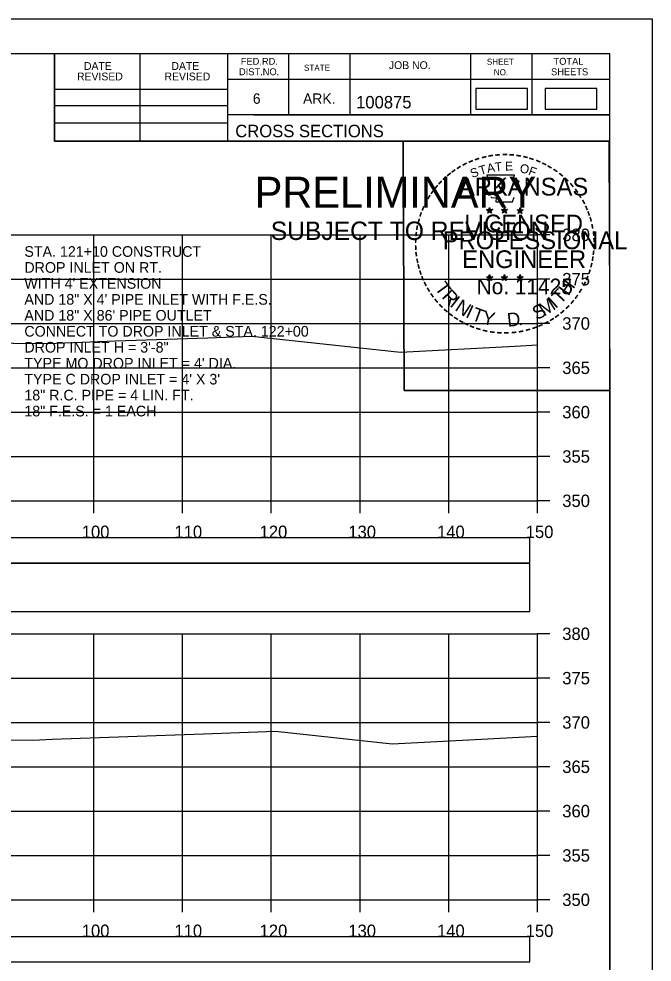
# Model space of a CAD drawing. Extents: x 1368122 to 1710785, y 373130 to 557566.
# Drawn here: x 1368780.4 to 1368851.8, y 376010.7 to 376117.1 of the extents above; entities that cross this region are included whole.
import ezdxf

# ---------------------------------------------------------------- set-up
doc = ezdxf.new("R2010")
doc.units = 0
for name, color, linetype in [('R_Alt Surface', 7, 'Continuous'), ('R_Axis', 7, 'Continuous'), ('R_Axis Annot', 7, 'Continuous'), ('R_Border', 7, 'Continuous'), ('R_Border PE', 7, 'Continuous'), ('R_Border Prem', 7, 'Continuous'), ('R_Drive', 7, 'Continuous'), ('R_Exist Surface', 7, 'Continuous'), ('R_Grid', 7, 'Continuous'), ('R_No Plot', 7, 'Continuous'), ('R_Water Annot', 7, 'Continuous')]:
    doc.layers.add(name, color=color, linetype=linetype)

msp = doc.modelspace()

# ---------------------------------------------------------------- linework, layer by layer
msp.add_lwpolyline([(1368539.73, 376050.23), (1368838.03, 376050.23), (1368838.03, 376055.64), (1368539.73, 376055.64)], close=True)
at = {"layer": 'R_Alt Surface'}
for points in [[(1368539.73, 376055.7), (1368838.03, 376055.7), (1368838.03, 376058.51), (1368539.73, 376058.51)], [(1368539.73, 376010.7), (1368838.03, 376010.7), (1368838.03, 376013.51), (1368539.73, 376013.51)]]:
    msp.add_lwpolyline(points, close=True, dxfattribs=at)
at = {"layer": 'R_Axis'}
for p, q in [((1368838.88, 376062.7), (1368838.88, 376092.7)), ((1368840.28, 376092.7), (1368838.88, 376092.7)), ((1368840.28, 376087.7), (1368838.88, 376087.7)), ((1368840.28, 376082.7), (1368838.88, 376082.7)), ((1368840.28, 376077.7), (1368838.88, 376077.7)), ((1368840.28, 376072.7), (1368838.88, 376072.7)), ((1368840.28, 376067.7), (1368838.88, 376067.7)), ((1368538.88, 376062.7), (1368838.88, 376062.7)), ((1368788.88, 376061.3), (1368788.88, 376062.7)), ((1368798.88, 376061.3), (1368798.88, 376062.7)), ((1368808.88, 376061.3), (1368808.88, 376062.7)), ((1368818.88, 376061.3), (1368818.88, 376062.7)), ((1368828.88, 376061.3), (1368828.88, 376062.7)), ((1368838.88, 376061.3), (1368838.88, 376062.7)), ((1368840.28, 376062.7), (1368838.88, 376062.7)), ((1368838.88, 376017.7), (1368838.88, 376047.7)), ((1368840.28, 376047.7), (1368838.88, 376047.7)), ((1368840.28, 376042.7), (1368838.88, 376042.7)), ((1368840.28, 376037.7), (1368838.88, 376037.7)), ((1368840.28, 376032.7), (1368838.88, 376032.7)), ((1368840.28, 376027.7), (1368838.88, 376027.7)), ((1368840.28, 376022.7), (1368838.88, 376022.7)), ((1368538.88, 376017.7), (1368838.88, 376017.7)), ((1368788.88, 376016.3), (1368788.88, 376017.7)), ((1368798.88, 376016.3), (1368798.88, 376017.7)), ((1368808.88, 376016.3), (1368808.88, 376017.7)), ((1368818.88, 376016.3), (1368818.88, 376017.7)), ((1368828.88, 376016.3), (1368828.88, 376017.7)), ((1368838.88, 376016.3), (1368838.88, 376017.7)), ((1368840.28, 376017.7), (1368838.88, 376017.7))]:
    msp.add_line(p, q, dxfattribs=at)
at = {"layer": 'R_Border'}
for p, q in [((1368530.88, 376113.16), (1368847.06, 376113.16)), ((1368784.42, 376103.28), (1368784.42, 376113.16)), ((1368794.1, 376103.28), (1368794.1, 376113.16)), ((1368803.96, 376113.16), (1368803.96, 376103.28)), ((1368810.8, 376113.16), (1368810.8, 376106.22)), ((1368817.74, 376113.16), (1368817.74, 376106.22)), ((1368831.32, 376113.16), (1368831.32, 376106.22)), ((1368838.26, 376113.16), (1368838.26, 376106.22)), ((1368847.06, 375907.7), (1368847.06, 376113.16)), ((1368847.06, 376110.22), (1368803.96, 376110.22)), ((1368847.06, 376110.24), (1368847.06, 376110.24)), ((1368784.42, 376109.14), (1368803.96, 376109.14)), ((1368784.42, 376107.28), (1368803.96, 376107.28)), ((1368847.06, 376106.22), (1368803.96, 376106.22)), ((1368806.92, 376106.22), (1368847.06, 376106.22)), ((1368784.42, 376105.34), (1368803.96, 376105.34)), ((1368847.06, 376103.28), (1368784.42, 376103.28))]:
    msp.add_line(p, q, dxfattribs=at)
at = {"layer": 'R_Border PE'}
for p, q in [((1368833.15, 376095.54), (1368833.49, 376095.43)), ((1368833.15, 376095.54), (1368833.4, 376095.49)), ((1368833.15, 376095.54), (1368833.38, 376095.42)), ((1368833.28, 376095.13), (1368833.49, 376095.43)), ((1368833.28, 376095.13), (1368833.4, 376095.37)), ((1368833.28, 376095.13), (1368833.49, 376095.35)), ((1368833.49, 376095.79), (1368833.45, 376095.54)), ((1368833.49, 376095.43), (1368833.49, 376095.79)), ((1368833.49, 376095.79), (1368833.54, 376095.54)), ((1368833.84, 376095.54), (1368833.49, 376095.43)), ((1368833.71, 376095.13), (1368833.49, 376095.43)), ((1368833.71, 376095.13), (1368833.49, 376095.34)), ((1368833.84, 376095.54), (1368833.56, 376095.49)), ((1368833.71, 376095.13), (1368833.57, 376095.42)), ((1368833.84, 376095.54), (1368833.64, 376095.44)), ((1368834.82, 376095.54), (1368835.16, 376095.43)), ((1368834.82, 376095.54), (1368835.07, 376095.49)), ((1368834.82, 376095.54), (1368835.05, 376095.42)), ((1368834.95, 376095.13), (1368835.16, 376095.43)), ((1368834.95, 376095.13), (1368835.07, 376095.37)), ((1368834.95, 376095.13), (1368835.16, 376095.35)), ((1368835.16, 376095.79), (1368835.12, 376095.54)), ((1368835.16, 376095.43), (1368835.16, 376095.79)), ((1368835.16, 376095.79), (1368835.21, 376095.54)), ((1368835.51, 376095.54), (1368835.16, 376095.43)), ((1368835.38, 376095.13), (1368835.16, 376095.43)), ((1368835.38, 376095.13), (1368835.16, 376095.34)), ((1368835.51, 376095.54), (1368835.23, 376095.49)), ((1368835.38, 376095.13), (1368835.24, 376095.42)), ((1368835.51, 376095.54), (1368835.31, 376095.44)), ((1368836.58, 376095.53), (1368836.93, 376095.42)), ((1368836.58, 376095.53), (1368836.83, 376095.48)), ((1368836.58, 376095.53), (1368836.82, 376095.4)), ((1368836.71, 376095.12), (1368836.93, 376095.42)), ((1368836.71, 376095.12), (1368836.84, 376095.36)), ((1368836.71, 376095.12), (1368836.93, 376095.34)), ((1368836.93, 376095.78), (1368836.89, 376095.53)), ((1368836.93, 376095.42), (1368836.93, 376095.78)), ((1368836.93, 376095.78), (1368836.98, 376095.53)), ((1368837.28, 376095.53), (1368836.93, 376095.42)), ((1368837.14, 376095.12), (1368836.93, 376095.42)), ((1368837.14, 376095.12), (1368836.93, 376095.33)), ((1368837.28, 376095.53), (1368836.99, 376095.48)), ((1368837.14, 376095.12), (1368837, 376095.41)), ((1368837.28, 376095.53), (1368837.07, 376095.42)), ((1368833.14, 376087.97), (1368833.49, 376087.85)), ((1368833.14, 376087.97), (1368833.39, 376087.92)), ((1368833.14, 376087.97), (1368833.38, 376087.84)), ((1368833.27, 376087.56), (1368833.49, 376087.85)), ((1368833.27, 376087.56), (1368833.4, 376087.8)), ((1368833.27, 376087.56), (1368833.49, 376087.77)), ((1368833.49, 376088.22), (1368833.45, 376087.97)), ((1368833.49, 376087.85), (1368833.49, 376088.22)), ((1368833.49, 376088.22), (1368833.54, 376087.97)), ((1368833.84, 376087.97), (1368833.49, 376087.85)), ((1368833.7, 376087.56), (1368833.49, 376087.85)), ((1368833.7, 376087.56), (1368833.49, 376087.77)), ((1368833.84, 376087.97), (1368833.55, 376087.92)), ((1368833.7, 376087.56), (1368833.57, 376087.85)), ((1368833.84, 376087.97), (1368833.63, 376087.86)), ((1368834.81, 376087.97), (1368835.16, 376087.85)), ((1368834.81, 376087.97), (1368835.06, 376087.92)), ((1368834.81, 376087.97), (1368835.05, 376087.84)), ((1368834.94, 376087.56), (1368835.16, 376087.85)), ((1368834.94, 376087.56), (1368835.07, 376087.8)), ((1368834.94, 376087.56), (1368835.16, 376087.77)), ((1368835.16, 376088.22), (1368835.12, 376087.97)), ((1368835.16, 376087.85), (1368835.16, 376088.22)), ((1368835.16, 376088.22), (1368835.21, 376087.97)), ((1368835.51, 376087.97), (1368835.16, 376087.85)), ((1368835.37, 376087.56), (1368835.16, 376087.85)), ((1368835.37, 376087.56), (1368835.16, 376087.77)), ((1368835.51, 376087.97), (1368835.22, 376087.92)), ((1368835.37, 376087.56), (1368835.24, 376087.85)), ((1368835.51, 376087.97), (1368835.3, 376087.86)), ((1368836.58, 376087.96), (1368836.93, 376087.84)), ((1368836.58, 376087.96), (1368836.83, 376087.91)), ((1368836.58, 376087.96), (1368836.81, 376087.83)), ((1368836.71, 376087.55), (1368836.93, 376087.84)), ((1368836.71, 376087.55), (1368836.84, 376087.79)), ((1368836.71, 376087.55), (1368836.92, 376087.76)), ((1368836.93, 376088.21), (1368836.89, 376087.96)), ((1368837.14, 376087.55), (1368836.92, 376087.76)), ((1368836.93, 376087.84), (1368836.93, 376088.21)), ((1368836.93, 376088.21), (1368836.98, 376087.96)), ((1368837.27, 376087.96), (1368836.93, 376087.84)), ((1368837.14, 376087.55), (1368836.93, 376087.84)), ((1368837.27, 376087.96), (1368836.99, 376087.91)), ((1368837.14, 376087.55), (1368837, 376087.84)), ((1368837.27, 376087.96), (1368837.07, 376087.85))]:
    msp.add_line(p, q, dxfattribs=at)
for points in [[(1368833.19, 376099.42), (1368833.46, 376098.59)], [(1368836.7, 376098.49), (1368836.84, 376098.78), (1368836.15, 376098.75), (1368836.3, 376099.42), (1368833.19, 376099.42)], [(1368833.68, 376096.99), (1368833.68, 376096.91), (1368834.24, 376096.89), (1368834.19, 376096.41), (1368836.06, 376096.41), (1368836.26, 376096.95)], [(1368833.49, 376095.79), (1368833.71, 376095.13), (1368833.15, 376095.54), (1368833.84, 376095.54), (1368833.28, 376095.13), (1368833.49, 376095.79)], [(1368835.16, 376095.79), (1368835.38, 376095.13), (1368834.82, 376095.54), (1368835.51, 376095.54), (1368834.95, 376095.13), (1368835.16, 376095.79)], [(1368836.93, 376095.78), (1368837.14, 376095.12), (1368836.58, 376095.53), (1368837.28, 376095.53), (1368836.71, 376095.12), (1368836.93, 376095.78)], [(1368833.49, 376088.22), (1368833.7, 376087.56), (1368833.14, 376087.97), (1368833.84, 376087.97), (1368833.27, 376087.56), (1368833.49, 376088.22)], [(1368835.16, 376088.22), (1368835.37, 376087.56), (1368834.81, 376087.97), (1368835.51, 376087.97), (1368834.94, 376087.56), (1368835.16, 376088.22)], [(1368836.93, 376088.21), (1368837.14, 376087.55), (1368836.58, 376087.96), (1368837.27, 376087.96), (1368836.71, 376087.55), (1368836.93, 376088.21)]]:
    msp.add_lwpolyline(points, dxfattribs=at)
for centre, radius in [((1368833.49, 376095.43), 0.172), ((1368833.49, 376095.43), 0.145), ((1368833.49, 376095.43), 0.116), ((1368833.49, 376095.43), 0.0991), ((1368833.49, 376095.43), 0.0747), ((1368833.49, 376095.43), 0.0495), ((1368833.49, 376095.43), 0.0296), ((1368835.16, 376095.43), 0.172), ((1368835.16, 376095.43), 0.145), ((1368835.16, 376095.43), 0.116), ((1368835.16, 376095.43), 0.0991), ((1368835.16, 376095.43), 0.0747), ((1368835.16, 376095.43), 0.0495), ((1368835.16, 376095.43), 0.0296), ((1368836.93, 376095.41), 0.172), ((1368836.93, 376095.41), 0.145), ((1368836.93, 376095.41), 0.116), ((1368836.93, 376095.41), 0.0991), ((1368836.93, 376095.41), 0.0747), ((1368836.93, 376095.41), 0.0495), ((1368836.93, 376095.41), 0.0296), ((1368833.49, 376087.85), 0.172), ((1368833.49, 376087.85), 0.145), ((1368833.49, 376087.85), 0.116), ((1368833.49, 376087.85), 0.0991), ((1368833.49, 376087.85), 0.0747), ((1368833.49, 376087.85), 0.0495), ((1368833.49, 376087.85), 0.0296), ((1368835.16, 376087.85), 0.172), ((1368835.16, 376087.85), 0.145), ((1368835.16, 376087.85), 0.116), ((1368835.16, 376087.85), 0.0991), ((1368835.16, 376087.85), 0.0747), ((1368835.16, 376087.85), 0.0495), ((1368835.16, 376087.85), 0.0296), ((1368836.93, 376087.84), 0.172), ((1368836.93, 376087.84), 0.145), ((1368836.93, 376087.84), 0.116), ((1368836.93, 376087.84), 0.0991), ((1368836.93, 376087.84), 0.0747), ((1368836.93, 376087.84), 0.0495), ((1368836.93, 376087.84), 0.0296)]:
    msp.add_circle(centre, radius, dxfattribs=at)
at = {"layer": 'R_Drive'}
for points in [[(1368831.93, 376106.88), (1368837.77, 376106.88), (1368837.77, 376109.19), (1368831.93, 376109.19)], [(1368839.74, 376106.88), (1368845.58, 376106.88), (1368845.58, 376109.19), (1368839.74, 376109.19)]]:
    msp.add_lwpolyline(points, close=True, dxfattribs=at)
at = {"layer": 'R_Exist Surface'}
for points in [[(1368737.14, 376077.82), (1368740.38, 376078.15), (1368741.86, 376078.7), (1368747.19, 376080.33), (1368756.58, 376080.43), (1368760.8, 376080.68), (1368762.1, 376080.4), (1368771.88, 376080.54), (1368783.67, 376080.43), (1368791.33, 376080.73), (1368801.73, 376081.1), (1368806.69, 376081.28), (1368823.45, 376079.48), (1368836.33, 376080.16), (1368838.88, 376080.29)], [(1368731.26, 376033.17), (1368744.54, 376035.51), (1368747.68, 376035.64), (1368759.67, 376035.82), (1368763.03, 376035.94), (1368769.36, 376035.84), (1368782.05, 376035.72), (1368784.17, 376035.8), (1368801.24, 376036.41), (1368809.36, 376036.7), (1368822.5, 376035.29), (1368832.59, 376035.82), (1368838.88, 376036.15)]]:
    msp.add_lwpolyline(points, dxfattribs=at)
at = {"layer": 'R_Grid'}
for p, q in [((1368538.88, 376092.7), (1368838.88, 376092.7)), ((1368788.88, 376062.7), (1368788.88, 376092.7)), ((1368798.88, 376062.7), (1368798.88, 376092.7)), ((1368808.88, 376062.7), (1368808.88, 376092.7)), ((1368818.88, 376062.7), (1368818.88, 376092.7)), ((1368828.88, 376062.7), (1368828.88, 376092.7)), ((1368838.88, 376062.7), (1368838.88, 376092.7)), ((1368538.88, 376087.7), (1368838.88, 376087.7)), ((1368538.88, 376082.7), (1368838.88, 376082.7)), ((1368538.88, 376077.7), (1368838.88, 376077.7)), ((1368538.88, 376072.7), (1368838.88, 376072.7)), ((1368538.88, 376067.7), (1368838.88, 376067.7)), ((1368538.88, 376062.7), (1368838.88, 376062.7)), ((1368538.88, 376047.7), (1368838.88, 376047.7)), ((1368788.88, 376017.7), (1368788.88, 376047.7)), ((1368798.88, 376017.7), (1368798.88, 376047.7)), ((1368808.88, 376017.7), (1368808.88, 376047.7)), ((1368818.88, 376017.7), (1368818.88, 376047.7)), ((1368828.88, 376017.7), (1368828.88, 376047.7)), ((1368838.88, 376017.7), (1368838.88, 376047.7)), ((1368538.88, 376042.7), (1368838.88, 376042.7)), ((1368538.88, 376037.7), (1368838.88, 376037.7)), ((1368538.88, 376032.7), (1368838.88, 376032.7)), ((1368538.88, 376027.7), (1368838.88, 376027.7)), ((1368538.88, 376022.7), (1368838.88, 376022.7)), ((1368538.88, 376017.7), (1368838.88, 376017.7))]:
    msp.add_line(p, q, dxfattribs=at)
at = {"layer": 'R_No Plot'}
for p, q in [((1368518.48, 376117.06), (1368851.81, 376117.06)), ((1368823.09, 376080.83), (1368823.09, 376080.83))]:
    msp.add_line(p, q, dxfattribs=at)
for points in [[(1368518.47, 376117.06), (1368851.81, 376117.06), (1368851.81, 375903.72), (1368518.47, 375903.72)], [(1368764.8, 376113.16), (1368784.42, 376113.16), (1368784.42, 376103.28), (1368800.53, 376103.28), (1368823.73, 376103.28), (1368823.85, 376075.13), (1368847.06, 376075.13), (1368847.06, 375907.7), (1368530.88, 375907.7), (1368530.88, 376113.16)], [(1368823.73, 376103.28), (1368846.94, 376103.28), (1368847.06, 376075.13), (1368823.85, 376075.13)]]:
    msp.add_lwpolyline(points, close=True, dxfattribs=at)

# ---------------------------------------------------------------- texts
at = {"layer": 'R_Axis Annot'}
for s, p in [('380', (1368841.68, 376092)), ('375', (1368841.68, 376087)), ('370', (1368841.68, 376082)), ('365', (1368841.68, 376077)), ('360', (1368841.68, 376072)), ('355', (1368841.68, 376067)), ('350', (1368841.68, 376062)), ('100', (1368787.51, 376058.5)), ('110', (1368797.96, 376058.5)), ('120', (1368807.56, 376058.5)), ('130', (1368817.56, 376058.5)), ('140', (1368827.56, 376058.5)), ('150', (1368837.56, 376058.5)), ('380', (1368841.68, 376047)), ('375', (1368841.68, 376042)), ('370', (1368841.68, 376037)), ('365', (1368841.68, 376032)), ('360', (1368841.68, 376027)), ('355', (1368841.68, 376022)), ('350', (1368841.68, 376017)), ('100', (1368787.51, 376013.5)), ('110', (1368797.96, 376013.5)), ('120', (1368807.56, 376013.5)), ('130', (1368817.56, 376013.5)), ('140', (1368827.56, 376013.5)), ('150', (1368837.56, 376013.5))]:
    msp.add_text(s, height=1.4, dxfattribs=at).set_placement(p)
at = {"layer": 'R_Border'}
for s, height, p in [('DATE', 0.879, (1368787.76, 376111.3)), ('DATE', 0.879, (1368797.62, 376111.3)), ('FED.RD.', 0.782, (1368805.44, 376111.88)), ('JOB NO.', 0.879, (1368822.14, 376111.4)), ('SHEET', 0.684, (1368833.18, 376111.88)), ('TOTAL', 0.782, (1368840.7, 376111.88)), ('DIST.NO.', 0.782, (1368805.24, 376110.7)), ('STATE', 0.684, (1368812.56, 376111.2)), ('NO.', 0.684, (1368833.96, 376110.7)), ('SHEETS', 0.782, (1368840.42, 376110.7)), ('REVISED', 0.879, (1368786.98, 376110.12)), ('REVISED', 0.879, (1368796.84, 376110.12)), ('6', 1.17, (1368806.8, 376107.48)), ('ARK.', 1.172, (1368812.46, 376107.48)), ('100875', 1.4, (1368818.44, 376106.96)), ('CROSS SECTIONS', 1.4, (1368804.82, 376103.71))]:
    msp.add_text(s, height=height, rotation=360, dxfattribs=at).set_placement(p)
at = {"layer": 'R_Border PE'}
for s, height, rotation, p in [('-', 1.6, 13.6301, (1368832.68, 376100.78)), ('-', 1.6, 10.2193, (1368833.36, 376100.95)), ('-', 1.6, 5.8968, (1368834.09, 376101.06)), ('-', 1.6, 0.1862, (1368834.86, 376101.13)), ('-', 1.6, 357.743, (1368835.59, 376101.12)), ('-', 1.6, 352.1617, (1368836.33, 376101.06)), ('-', 1.6, 347.2049, (1368837.05, 376100.95)), ('-', 1.6, 34.0636, (1368830.07, 376099.59)), ('-', 1.6, 28.7918, (1368830.67, 376099.96)), ('-', 1.6, 24.3072, (1368831.3, 376100.27)), ('-', 1.6, 19.1761, (1368831.93, 376100.54)), ('T', 1, 16.4036, (1368832.46, 376099.43)), ('A', 1, 11.2132, (1368833.28, 376099.68)), ('T', 1, 6.0228, (1368834.13, 376099.84)), ('E', 1, 0.8323, (1368835.24, 376099.95)), ('O', 1, 350.4515, (1368836.84, 376099.74)), ('F', 1, 340.0707, (1368837.79, 376099.51)), ('-', 1.6, 342.3362, (1368837.68, 376100.79)), ('-', 1.6, 337.8551, (1368838.42, 376100.57)), ('-', 1.6, 334.1211, (1368839.05, 376100.3)), ('-', 1.6, 329.6409, (1368839.63, 376100.01)), ('-', 1.6, 42.9622, (1368828.58, 376098.4)), ('-', 1.6, 38.9507, (1368829.02, 376098.81)), ('-', 1.6, 36.2317, (1368829.49, 376099.19)), ('S', 1, 21.594, (1368831.54, 376099.09)), ('-', 1.6, 325.8627, (1368840.27, 376099.65)), ('-', 1.6, 320.5297, (1368840.88, 376099.23)), ('-', 1.6, 50.6142, (1368827.73, 376097.43)), ('-', 1.6, 48.423, (1368828.14, 376097.92)), ('ARKANSAS', 2, 360, (1368830.04, 376097.13)), ('-', 1.6, 315.5786, (1368841.48, 376098.74)), ('-', 1.6, 309.8797, (1368842.05, 376098.19)), ('-', 1.6, 58.0706, (1368826.99, 376096.34)), ('-', 1.6, 54.2325, (1368827.32, 376096.87)), ('-', 1.6, 306.6522, (1368842.58, 376097.59)), ('-', 1.4, 303.6753, (1368843.06, 376097.02)), ('-', 1.6, 62.8713, (1368826.68, 376095.73)), ('-', 1.6, 299.6684, (1368843.38, 376096.41)), ('-', 1.6, 72.3945, (1368826.2, 376094.48)), ('-', 1.6, 67.7743, (1368826.42, 376095.11)), ('DWB', 0.01, 360, (1368833.48, 376095.42)), ('DWB', 0.01, 360, (1368835.15, 376095.42)), ('DWB', 0.01, 360, (1368836.92, 376095.41)), ('-', 1.6, 294.6628, (1368843.7, 376095.8)), ('-', 1.6, 290.5728, (1368843.96, 376095.22)), ('-', 1.6, 75.461, (1368826.01, 376093.77)), ('LICENSED', 2, 360, (1368830.64, 376092.98)), ('-', 1.6, 285.1233, (1368844.2, 376094.64)), ('-', 1.6, 85.1863, (1368825.8, 376092.37)), ('-', 1.6, 81.2013, (1368825.87, 376093.06)), ('PROFESSIONAL', 2, 360, (1368828.21, 376091.08)), ('-', 1.6, 280.5493, (1368844.4, 376093.9)), ('-', 1.6, 276.5962, (1368844.56, 376093.13)), ('-', 1.6, 89.0622, (1368825.77, 376091.67)), ('-', 1.6, 274.3301, (1368844.62, 376092.41)), ('-', 1.6, 94.1959, (1368825.81, 376090.94)), ('ENGINEER', 2, 360, (1368830.4, 376088.95)), ('-', 1.6, 263.5172, (1368844.63, 376091.11)), ('-', 1.6, 269.9407, (1368844.65, 376091.78)), ('-', 1.6, 98.9479, (1368825.88, 376090.27)), ('-', 1.6, 101.7149, (1368826.02, 376089.54)), ('-', 1.6, 260.9953, (1368844.56, 376090.46)), ('-', 1.6, 105.4578, (1368826.18, 376088.95)), ('-', 1.6, 109.0874, (1368826.39, 376088.31)), ('-', 1.6, 252.8681, (1368844.27, 376089.06)), ('-', 1.6, 255.7626, (1368844.45, 376089.78)), ('-', 1.6, 114.0643, (1368826.65, 376087.72)), ('No. 11425', 1.757, 360, (1368832.03, 376086)), ('DWB', 0.01, 360, (1368833.48, 376087.85)), ('DWB', 0.01, 360, (1368835.15, 376087.85)), ('DWB', 0.01, 360, (1368836.91, 376087.84)), ('H', 1.54, 54.6088, (1368842.37, 376085.73)), ('-', 1.6, 247.8887, (1368844.05, 376088.39)), ('-', 1.6, 115.7289, (1368826.95, 376087.1)), ('-', 1.6, 120.4471, (1368827.31, 376086.51)), ('T', 1.54, 306.0406, (1368827.25, 376086.69)), ('R', 1.54, 314.005, (1368828.01, 376085.64)), ('T', 1.54, 46.6444, (1368841.48, 376084.79)), ('-', 1.6, 239.0712, (1368843.39, 376087.01)), ('-', 1.6, 244.6197, (1368843.79, 376087.76)), ('-', 1.6, 125.8934, (1368827.71, 376085.95)), ('-', 1.6, 130.7181, (1368828.17, 376085.4)), ('I', 1.54, 321.9694, (1368828.91, 376084.71)), ('M', 1.54, 32.6563, (1368839.63, 376083.46)), ('I', 1.54, 42.1136, (1368840.92, 376084.31)), ('-', 1.6, 233.8452, (1368842.99, 376086.35)), ('-', 1.6, 134.2238, (1368828.69, 376084.86)), ('N', 1.54, 326.5002, (1368829.48, 376084.24)), ('I', 1.54, 335.3603, (1368830.69, 376083.46)), ('T', 1.54, 339.8912, (1368831.35, 376083.13)), ('S', 1.54, 26.9312, (1368838.8, 376083.05)), ('-', 1.6, 225.7653, (1368842.08, 376085.22)), ('-', 1.6, 231.2538, (1368842.56, 376085.79)), ('-', 1.6, 138.9338, (1368829.22, 376084.39)), ('-', 1.6, 144.6463, (1368829.77, 376083.99)), ('-', 1.6, 148.0898, (1368830.33, 376083.62)), ('Y', 1.54, 347.8556, (1368832.57, 376082.68)), ('D', 1.54, 6.3969, (1368835.55, 376082.32)), ('-', 1.6, 215.7363, (1368841.01, 376084.24)), ('-', 1.6, 221.0851, (1368841.56, 376084.71)), ('-', 1.6, 151.5704, (1368830.91, 376083.29)), ('-', 1.6, 154.6002, (1368831.43, 376083.04)), ('-', 1.6, 158.5612, (1368832.06, 376082.79)), ('.', 1.54, 13.7642, (1368836.74, 376082.45)), ('-', 1.6, 200.7184, (1368838.67, 376082.92)), ('-', 1.6, 204.2516, (1368839.29, 376083.19)), ('-', 1.6, 207.3568, (1368839.92, 376083.51)), ('-', 1.6, 212.2491, (1368840.48, 376083.86)), ('-', 1.6, 162.7983, (1368832.74, 376082.58)), ('-', 1.6, 167.5555, (1368833.46, 376082.41)), ('-', 1.6, 173.1155, (1368834.23, 376082.3)), ('-', 1.6, 176.5183, (1368834.98, 376082.25)), ('-', 1.6, 181.5918, (1368835.72, 376082.27)), ('-', 1.6, 185.8167, (1368836.53, 376082.34)), ('-', 1.6, 191.2858, (1368837.27, 376082.48)), ('-', 1.6, 195.4743, (1368838, 376082.68))]:
    msp.add_text(s, height=height, rotation=rotation, dxfattribs=at).set_placement(p)
at = {"layer": 'R_Border Prem'}
for s, height, p in [('PRELIMINARY', 3.5, (1368807.01, 376095.75)), ('DWB', 0.01, (1368807.76, 376097.6)), ('SUBJECT TO REVISION', 2.0751, (1368808.82, 376092.12))]:
    msp.add_text(s, height=height, rotation=360, dxfattribs=at).set_placement(p)
at = {"layer": 'R_Water Annot'}
for s, p in [('STA. 121+10 CONSTRUCT', (1368781.04, 376090.22)), ('DROP INLET ON RT.', (1368781.04, 376088.42)), ("WITH 4' EXTENSION", (1368781.04, 376086.62)), ('AND 18" X 4\' PIPE INLET WITH F.E.S.', (1368781.04, 376084.82)), ('AND 18" X 86\' PIPE OUTLET', (1368781.04, 376083.02)), ('CONNECT TO DROP INLET & STA. 122+00', (1368781.04, 376081.22)), ('DROP INLET H = 3\'-8"', (1368781.04, 376079.42)), ("TYPE MO DROP INLET = 4' DIA.", (1368781.04, 376077.62)), ("TYPE C DROP INLET = 4' X 3'", (1368781.04, 376075.82)), ('18" R.C. PIPE = 4 LIN. FT.', (1368781.04, 376074.02)), ('18" F.E.S. = 1 EACH', (1368781.04, 376072.22))]:
    msp.add_text(s, height=1.2, dxfattribs=at).set_placement(p)

doc.saveas('drawing.dxf')
